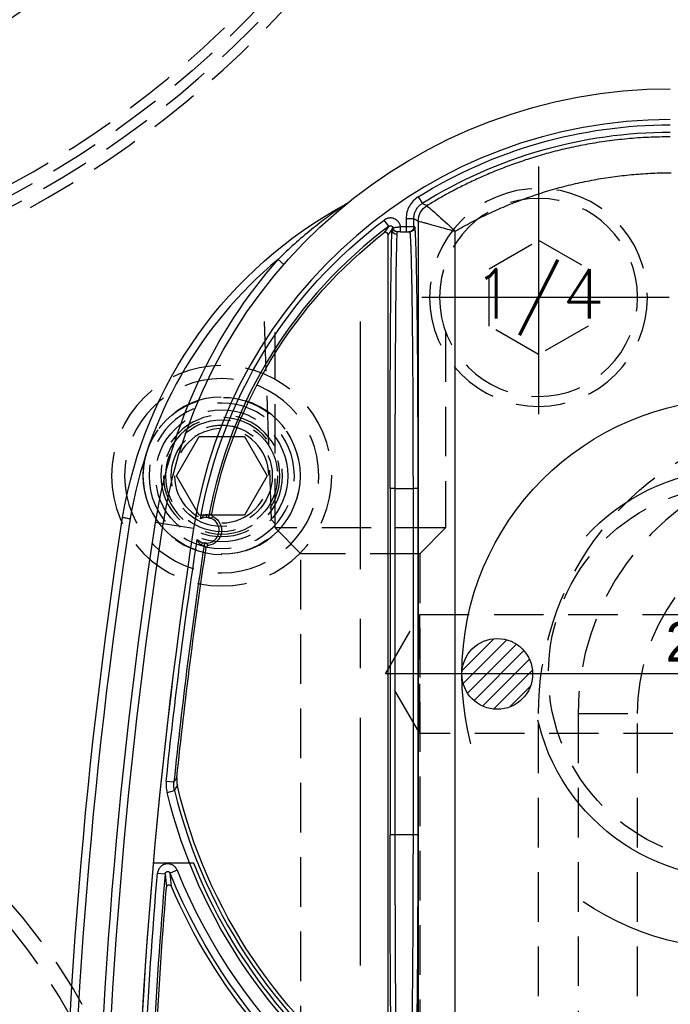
# Model space of a CAD drawing. Extents: x 2651 to 7771, y -1163 to 1075.
# Tile 361 of 490: x 5229 to 5262, y 303 to 353. Entities that reach past the tile are written whole.
import ezdxf
from ezdxf.enums import TextEntityAlignment as Align

# ---------------------------------------------------------------- set-up
doc = ezdxf.new("R2010")
doc.units = 0
doc.header["$LTSCALE"] = 10
for name, pattern in [('CENTER', [2, 1.25, -0.25, 0.25, -0.25]), ('CNSCEN', [17, 15, -1, 0, -1]), ('CNSHID', [4, 3, -1]), ('HIDDEN', [0.375, 0.25, -0.125])]:
    doc.linetypes.add(name, pattern=pattern)
doc.layers.get('0').update_dxf_attribs({"linetype": 'CONTINUOUS'})
doc.layers.get('Defpoints').update_dxf_attribs({"linetype": 'CONTINUOUS'})
for name, color, linetype in [('1', 7, 'CONTINUOUS'), ('15', 7, 'CONTINUOUS'), ('9', 3, 'CONTINUOUS'), ('96', 7, 'CONTINUOUS'), ('97', 7, 'CONTINUOUS'), ('CEN', 1, 'CENTER'), ('COOL', 150, 'HIDDEN'), ('DIM', 3, 'CONTINUOUS'), ('HIDDEN', 6, 'HIDDEN'), ('TEXT', 4, 'CONTINUOUS'), ('WL1-HL', 4, 'CNSHID'), ('WOR1-CL', 1, 'CNSCEN'), ('WOR1-DL', 7, 'CONTINUOUS')]:
    doc.layers.add(name, color=color, linetype=linetype)
doc.styles.add('china', font='txt')
doc.styles.get("Standard").update_dxf_attribs({"font": 'romans.shx'})
doc.dimstyles.new('MM& INCH5', dxfattribs={"dimtxt": 5, "dimasz": 2.5, "dimexe": 1, "dimexo": 0.5, "dimtad": 0, "dimrnd": 1.38778e-17, "dimzin": 9, "dimdsep": 46, "dimtxsty": 'Standard', "dimblk": 'CLOSED', "dimcen": 0, "dimclrd": 3, "dimclre": 3, "dimclrt": 3, "dimazin": 2, "dimtfac": 0.75, "dimtofl": 0, "dimtmove": 0, "dimatfit": 3, "dimfxl": 0, "dimtolj": 1, "dimarcsym": 0})

# ---------------------------------------------------------------- blocks, each defined once
blk = doc.blocks.new('DFSF')
at = {"layer": '1', "color": 252, "linetype": 'Continuous'}
for p, q in [((1248.699, 575.071), (1248.905, 574.741)), ((1248.088, 573.971), (1248.088, 573.563)), ((1248.088, 573.971), (1248.477, 573.971)), ((1248.477, 573.563), (1248.477, 573.971)), ((1247.215, 573.589), (1246.982, 573.9)), ((1248.088, 573.563), (1247.805, 573.563)), ((1247.805, 573.304), (1247.805, 573.563)), ((1248.477, 573.563), (1248.088, 573.563)), ((1248.088, 573.563), (1248.088, 573.304)), ((1248.52, 573.563), (1248.477, 573.563)), ((1248.7, 573.847), (1248.7, 529.453)), ((1250.561, 529.98), (1250.561, 573.333)), ((1241.62, 571.916), (1241.913, 571.66)), ((1247.278, 560.35), (1247.278, 542.875)), ((1247.537, 560.35), (1247.278, 560.35)), ((1247.537, 560.35), (1248.434, 560.35)), ((1247.537, 542.875), (1247.537, 560.35)), ((1248.434, 560.35), (1248.434, 542.875)), ((1248.693, 560.35), (1248.434, 560.35)), ((1248.693, 542.875), (1248.693, 560.35)), ((1235.822, 558.576), (1235.438, 558.635)), ((1237.358, 558.338), (1235.822, 558.576)), ((1235.974, 545.584), (1236.36, 545.544)), ((1236.013, 545.01), (1236.39, 545.103)), ((1247.537, 542.875), (1247.278, 542.875)), ((1248.434, 542.875), (1247.537, 542.875)), ((1248.693, 542.875), (1248.434, 542.875)), ((1235.533, 540.936), (1235.921, 540.903)), ((1236.531, 541.085), (1236.17, 540.94))]:
    blk.add_line(p, q, dxfattribs=at)
at = {"layer": '1', "color": 7, "linetype": 'Continuous'}
for p, q in [((1247.177, 529.912), (1247.177, 573.144)), ((1247.805, 573.304), (1248.088, 573.304)), ((1248.088, 573.304), (1248.218, 573.304)), ((1248.218, 573.304), (1248.261, 573.304))]:
    blk.add_line(p, q, dxfattribs=at)
at = {"layer": '1', "color": 110, "linetype": 'Continuous'}
blk.add_line((1237.365, 541.434), (1235.315, 541.434), dxfattribs=at)
at = {"layer": '1', "color": 7, "linetype": 'Continuous', "extrusion": (0, 0, -1)}
for centre, radius, start, end in [((-1261.426, 554.617), 25.908, 8.7879, 90), ((-1255.505, 555.327), 22.022, 9.3177, 61.7211), ((-1244.888, 575.062), 0.389, 231.0303, 241.7211), ((-1261.426, 554.617), 23.581, 10.8903, 52.1843), ((-1491.861, 518.994), 261.153, 351.21206, 8.78794), ((-1491.861, 518.994), 259.08, 351.21206, 8.78794), ((-1237.998, 558.239), 0.772, 116.1921, 262.3356), ((-1491.861, 518.994), 256.753, 5.9868, 8.59488), ((-1262.44, 551.472), 26.62, 305.5251, 346.6816), ((-1491.861, 518.994), 256.753, 0.8504, 4.74422), ((-1262.44, 551.472), 28.499, 303.3599, 336.8536)]:
    blk.add_arc(centre, radius, start, end, dxfattribs=at)
at = {"layer": '1', "color": 110, "linetype": 'Continuous'}
for centre, radius, start, end in [((1261.426, 554.617), 24.354, 90, 171.2121), ((1491.861, 518.994), 257.526, 171.21206, 180)]:
    blk.add_arc(centre, radius, start, end, dxfattribs=at)
at = {"layer": '1', "color": 252, "linetype": 'Continuous'}
for centre, radius, start, end in [((1261.426, 554.617), 24.354, 90, 171.2121), ((1261.426, 554.617), 23.701, 90, 121.8911), ((1261.426, 554.617), 23.704, 126.836, 169.3511), ((1255.505, 555.327), 21.633, 129.929, 170.6776), ((1491.861, 518.994), 260.764, 171.21246, 188.78794), ((1491.861, 518.994), 257.526, 171.21206, 188.78794), ((1491.861, 518.994), 256.876, 171.38336, 174.06739), ((1262.44, 551.472), 26.817, 193.7396, 235.4175), ((1491.861, 518.994), 256.876, 175.1073, 179.15617), ((1262.44, 551.472), 27.914, 201.8464, 253.2169)]:
    blk.add_arc(centre, radius, start, end, dxfattribs=at)
at = {"layer": '1', "color": 252, "linetype": 'Continuous', "extrusion": (0, 0, -1)}
for centre, radius, start, end in [((-1261.426, 554.617), 24.089, 58.1089, 90), ((-1261.426, 554.617), 24.093, 10.0333, 53.164), ((-1261.426, 554.617), 26.297, 8.7879, 41.134), ((-1491.861, 518.994), 259.469, 351.21206, 8.78794), ((-1491.861, 518.994), 257.265, 5.93261, 8.67217), ((-1262.44, 551.472), 27.205, 304.5825, 346.2604), ((-1491.861, 518.994), 257.265, 0.84383, 4.8927), ((-1262.44, 551.472), 28.303, 286.7831, 338.1536)]:
    blk.add_arc(centre, radius, start, end, dxfattribs=at)
at = {"layer": '1', "color": 7, "linetype": 'Continuous'}
for start, end in [(83.582, 117.2699), (257.9913, 83.582), (224.5869, 257.9913)]:
    blk.add_arc((1237.998, 558.239), 0.648, start, end, dxfattribs=at)
at = {"layer": '1', "color": 110, "linetype": 'Continuous', "extrusion": (0, 0, -1)}
blk.add_arc((-1262.44, 551.472), 27.009, 305.5251, 338.1823, dxfattribs=at)
at = {"layer": '1', "color": 252, "linetype": 'Continuous', "extrusion": (0, 0, -1)}
for centre, major_axis, ratio, start_param, end_param in [((1249.607, 573.847), (-0.443, -0.791), 0.999888, 1.06101, 2.080582), ((1249.607, 573.847), (0.012, -0.907), 0.999673, 1.584377, 2.603914), ((1247.634, 573.563), (0, -0.259), 0.999922, 0, 1.265101), ((1247.673, 573.563), (0, 0.259), 0.999938, 3.141593, 4.512593), ((1248.218, 573.563), (0, 0.259), 0.999914, 1.570796, 3.141593), ((1248.261, 573.563), (0, 0.259), 0.999914, 1.570796, 3.141593), ((1281.983, 554.617), (40.855, 0), 0.86603, 3.692689, 3.701952), ((1247.393, 560.35), (0, 13.213), 0.008727, 4.712389, 6.137451), ((1247.635, 573.423), (0.259, -0.015), 0.989363, 1.512039, 3.081568), ((1238.257, 558.974), (0.065, -0.112), 0.999983, 0.861915, 2.279678), ((1238.012, 557.46), (-0.0975, -0.0853), 0.999984, 0.869298, 2.272295), ((1247.393, 542.875), (0, 13.213), 0.008727, 3.141593, 4.712389)]:
    blk.add_ellipse(centre, major_axis=major_axis, ratio=ratio, start_param=start_param, end_param=end_param, dxfattribs=at)
at = {"layer": '1', "color": 7, "linetype": 'Continuous', "extrusion": (0, 0, -1)}
for centre, major_axis, ratio, start_param, end_param in [((1247.652, 560.35), (0, 12.954), 0.008901, 4.712389, 6.137451), ((1238.085, 559.012), (0.014, 0.129), 0.659067, 3.147394, 4.763783), ((1237.837, 557.479), (0.027, 0.127), 0.659458, 4.670772, 6.277381), ((1247.652, 542.875), (0, 12.954), 0.008901, 3.141593, 4.712389)]:
    blk.add_ellipse(centre, major_axis=major_axis, ratio=ratio, start_param=start_param, end_param=end_param, dxfattribs=at)
at = {"layer": '1', "color": 252, "linetype": 'Continuous'}
for points, knots in [([(1261.426, 578.099), (1261.058, 578.094), (1260.334, 578.084), (1259.267, 578.006), (1258.239, 577.888), (1257.251, 577.731), (1256.304, 577.539), (1255.399, 577.317), (1254.537, 577.069), (1253.717, 576.8), (1252.94, 576.514), (1252.205, 576.214), (1251.511, 575.904), (1250.859, 575.587), (1250.247, 575.267), (1249.674, 574.947), (1249.309, 574.726), (1249.132, 574.619)], [0, 0, 0, 0, 0.085281, 0.167903, 0.247865, 0.325168, 0.399812, 0.471796, 0.541121, 0.607787, 0.671794, 0.733143, 0.791832, 0.847862, 0.901233, 0.951946, 1, 1, 1, 1]), ([(1248.699, 575.071), (1248.606, 575.012), (1248.521, 574.943), (1248.37, 574.785), (1248.304, 574.695), (1248.199, 574.505), (1248.157, 574.401), (1248.102, 574.189), (1248.088, 574.081), (1248.088, 573.971)], [0, 0, 0, 0, 0.25, 0.25, 0.5, 0.5, 0.75, 0.75, 1, 1, 1, 1]), ([(1248.477, 573.971), (1248.48, 574.031), (1248.488, 574.153), (1248.545, 574.33), (1248.635, 574.494), (1248.756, 574.636), (1248.856, 574.706), (1248.905, 574.741)], [0, 0, 0, 0, 0.195855, 0.397901, 0.602099, 0.804145, 1, 1, 1, 1]), ([(1249.132, 574.619), (1249.1, 574.636), (1249.067, 574.654), (1248.992, 574.694), (1248.948, 574.717), (1248.905, 574.741)], [0, 0, 0, 0, 0.42525, 0.42525, 1, 1, 1, 1]), ([(1249.132, 574.619), (1249.145, 574.619), (1249.337, 574.458), (1249.883, 573.97), (1250.227, 573.652), (1250.561, 573.333)], [0, 0, 0, 0, 0.5, 0.5, 1, 1, 1, 1]), ([(1247.805, 573.563), (1247.803, 573.574), (1247.8, 573.59), (1247.796, 573.607), (1247.793, 573.618), (1247.792, 573.623), (1247.784, 573.65), (1247.769, 573.692), (1247.749, 573.731), (1247.732, 573.76), (1247.726, 573.769), (1247.716, 573.783), (1247.713, 573.788), (1247.707, 573.797), (1247.69, 573.819), (1247.656, 573.856), (1247.623, 573.885), (1247.6, 573.902), (1247.596, 573.905), (1247.587, 573.912), (1247.573, 573.921), (1247.559, 573.93), (1247.53, 573.947), (1247.51, 573.956), (1247.479, 573.969), (1247.463, 573.975), (1247.447, 573.98), (1247.437, 573.983), (1247.431, 573.985), (1247.404, 573.992), (1247.361, 574.001), (1247.316, 574.004), (1247.289, 574.004), (1247.283, 574.004), (1247.272, 574.003), (1247.266, 574.003), (1247.249, 574.002), (1247.238, 574.001), (1247.205, 573.997), (1247.162, 573.988), (1247.119, 573.974), (1247.088, 573.962), (1247.078, 573.957), (1247.058, 573.948), (1247.038, 573.937), (1247.019, 573.926), (1247, 573.913), (1246.991, 573.907), (1246.982, 573.9)], [0, 0, 0, 0, 0.03125, 0.046875, 0.046875, 0.0625, 0.0625, 0.125, 0.1875, 0.1875, 0.21875, 0.21875, 0.234375, 0.234375, 0.25, 0.3125, 0.375, 0.375, 0.390625, 0.390625, 0.40625, 0.4375, 0.4375, 0.5, 0.5, 0.53125, 0.546875, 0.546875, 0.5625, 0.5625, 0.625, 0.6875, 0.6875, 0.703125, 0.703125, 0.71875, 0.71875, 0.75, 0.75, 0.8125, 0.875, 0.875, 0.90625, 0.90625, 0.9375, 0.96875, 0.96875, 1, 1, 1, 1]), ([(1248.7, 573.847), (1248.707, 573.845), (1248.72, 573.842), (1248.797, 573.822), (1248.914, 573.792), (1249.074, 573.749), (1249.341, 573.677), (1249.821, 573.54), (1250.29, 573.409), (1250.561, 573.333)], [0, 0, 0, 0, 0.09757, 0.196327, 0.296428, 0.398023, 0.501256, 0.711311, 1, 1, 1, 1]), ([(1248.261, 573.304), (1248.265, 573.298), (1248.272, 573.288), (1248.283, 573.21), (1248.293, 573.09), (1248.303, 572.929), (1248.312, 572.734), (1248.321, 572.51), (1248.329, 572.26), (1248.337, 571.989), (1248.344, 571.701), (1248.351, 571.4), (1248.358, 571.09), (1248.364, 570.775), (1248.369, 570.457), (1248.375, 570.14), (1248.379, 569.826), (1248.387, 569.269), (1248.397, 568.418), (1248.408, 567.206), (1248.418, 565.917), (1248.425, 564.569), (1248.43, 563.18), (1248.433, 561.769), (1248.434, 560.821), (1248.434, 560.35)], [0, 0, 0, 0, 0.0407, 0.080141, 0.118322, 0.155244, 0.190907, 0.225311, 0.258455, 0.29034, 0.320965, 0.350331, 0.378438, 0.405284, 0.430872, 0.4552, 0.478268, 0.500077, 0.57338, 0.646055, 0.718101, 0.789518, 0.860307, 0.930468, 1, 1, 1, 1]), ([(1248.434, 542.875), (1248.434, 542.603), (1248.434, 542.057), (1248.433, 541.238), (1248.431, 540.421), (1248.429, 539.608), (1248.425, 538.802), (1248.422, 538.009), (1248.417, 537.231), (1248.412, 536.472), (1248.406, 535.736), (1248.399, 535.028), (1248.392, 534.35), (1248.384, 533.701), (1248.374, 533.065), (1248.364, 532.431), (1248.351, 531.806), (1248.337, 531.216), (1248.32, 530.692), (1248.302, 530.273), (1248.283, 529.979), (1248.269, 529.941), (1248.261, 529.921)], [0, 0, 0, 0, 0.040106, 0.080497, 0.121172, 0.162132, 0.203376, 0.244905, 0.286718, 0.328816, 0.371198, 0.413866, 0.456817, 0.500054, 0.544668, 0.594393, 0.649226, 0.709168, 0.774218, 0.844374, 0.919635, 1, 1, 1, 1]), ([(1236.531, 541.085), (1236.52, 541.112), (1236.507, 541.138), (1236.484, 541.174), (1236.472, 541.192), (1236.459, 541.21), (1236.45, 541.221), (1236.445, 541.227), (1236.421, 541.254), (1236.401, 541.274), (1236.367, 541.301), (1236.35, 541.314), (1236.332, 541.326), (1236.32, 541.334), (1236.314, 541.338), (1236.282, 541.356), (1236.256, 541.368), (1236.215, 541.383), (1236.195, 541.39), (1236.174, 541.395), (1236.16, 541.398), (1236.153, 541.4), (1236.117, 541.407), (1236.088, 541.409), (1236.045, 541.41), (1236.024, 541.41), (1236.002, 541.408), (1235.987, 541.406), (1235.98, 541.405), (1235.944, 541.4), (1235.916, 541.393), (1235.875, 541.38), (1235.855, 541.373), (1235.835, 541.364), (1235.822, 541.358), (1235.816, 541.354), (1235.783, 541.337), (1235.759, 541.322), (1235.725, 541.296), (1235.708, 541.282), (1235.692, 541.267), (1235.682, 541.257), (1235.677, 541.252), (1235.652, 541.225), (1235.634, 541.203), (1235.61, 541.167), (1235.599, 541.148), (1235.589, 541.129), (1235.583, 541.116), (1235.579, 541.11), (1235.565, 541.076), (1235.546, 541.022), (1235.536, 540.965), (1235.533, 540.936)], [0, 0, 0, 0, 0.0625, 0.0625, 0.09375, 0.109375, 0.109375, 0.125, 0.125, 0.1875, 0.1875, 0.21875, 0.234375, 0.234375, 0.25, 0.25, 0.3125, 0.3125, 0.34375, 0.359375, 0.359375, 0.375, 0.375, 0.4375, 0.4375, 0.46875, 0.484375, 0.484375, 0.5, 0.5, 0.5625, 0.5625, 0.59375, 0.609375, 0.609375, 0.625, 0.625, 0.6875, 0.6875, 0.71875, 0.734375, 0.734375, 0.75, 0.75, 0.8125, 0.8125, 0.84375, 0.859375, 0.859375, 0.875, 0.875, 0.9375, 1, 1, 1, 1])]:
    blk.add_open_spline(points, degree=3, knots=knots, dxfattribs=at)
at = {"layer": '1', "color": 7, "linetype": 'Continuous'}
blk.add_rational_spline([(1250.561, 573.333), (1253.893, 575.277), (1257.616, 576.284), (1261.473, 576.286)], [1, 0.976916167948, 0.976916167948, 1], degree=3, dxfattribs=at)
for points, knots in [([(1245.072, 574.72), (1245.067, 574.717), (1245.055, 574.709), (1245.007, 574.678), (1244.942, 574.634), (1244.852, 574.573), (1244.739, 574.495), (1244.602, 574.399), (1244.443, 574.286), (1244.261, 574.154), (1244.013, 573.971), (1243.69, 573.726), (1243.144, 573.292), (1242.436, 572.695), (1241.892, 572.176), (1241.62, 571.916)], [0, 0, 0, 0, 0.008727, 0.02198, 0.040923, 0.065933, 0.097159, 0.134672, 0.178503, 0.228665, 0.285158, 0.384084, 0.499623, 0.749811, 1, 1, 1, 1]), ([(1247.215, 573.589), (1247.219, 573.592), (1247.224, 573.595), (1247.233, 573.601), (1247.238, 573.603), (1247.253, 573.609), (1247.264, 573.612), (1247.276, 573.614), (1247.281, 573.615), (1247.285, 573.615), (1247.29, 573.615), (1247.296, 573.615), (1247.307, 573.615), (1247.318, 573.613), (1247.324, 573.611), (1247.329, 573.61), (1247.333, 573.608), (1247.338, 573.607), (1247.349, 573.603), (1247.358, 573.598), (1247.368, 573.59), (1247.372, 573.588), (1247.376, 573.585), (1247.382, 573.579), (1247.39, 573.572), (1247.395, 573.565), (1247.397, 573.561), (1247.4, 573.558), (1247.404, 573.552), (1247.409, 573.542), (1247.413, 573.532), (1247.417, 573.522), (1247.418, 573.517), (1247.419, 573.511)], [0, 0, 0, 0, 0.0625, 0.0625, 0.125, 0.125, 0.25, 0.25, 0.28125, 0.28125, 0.3125, 0.3125, 0.375, 0.4375, 0.4375, 0.46875, 0.46875, 0.5, 0.5, 0.625, 0.625, 0.65625, 0.65625, 0.6875, 0.75, 0.78125, 0.78125, 0.8125, 0.8125, 0.875, 0.9375, 0.9375, 1, 1, 1, 1]), ([(1247.387, 573.485), (1247.38, 573.46), (1247.38, 573.454), (1247.378, 573.44), (1247.378, 573.432), (1247.376, 573.423)], [0, 0, 0, 0, 0.75, 0.75, 1, 1, 1, 1]), ([(1247.419, 573.511), (1247.46, 573.518), (1247.468, 573.52), (1247.473, 573.52), (1247.478, 573.521), (1247.483, 573.522), (1247.5, 573.525), (1247.516, 573.527), (1247.542, 573.531), (1247.552, 573.532), (1247.566, 573.534), (1247.571, 573.535), (1247.581, 573.537), (1247.586, 573.537), (1247.613, 573.541), (1247.635, 573.544), (1247.664, 573.547), (1247.669, 573.548), (1247.681, 573.549), (1247.687, 573.55), (1247.705, 573.552), (1247.718, 573.553), (1247.754, 573.557), (1247.779, 573.56), (1247.805, 573.563)], [0, 0, 0, 0, 0.3125, 0.34375, 0.34375, 0.375, 0.375, 0.5, 0.5, 0.5625, 0.5625, 0.59375, 0.59375, 0.625, 0.625, 0.75, 0.75, 0.78125, 0.78125, 0.8125, 0.8125, 0.875, 0.875, 1, 1, 1, 1]), ([(1247.177, 573.144), (1247.177, 573.15), (1247.176, 573.162), (1247.173, 573.174), (1247.171, 573.182), (1247.17, 573.186), (1247.168, 573.191), (1247.164, 573.2), (1247.16, 573.208), (1247.156, 573.214), (1247.153, 573.218), (1247.15, 573.222), (1247.148, 573.226), (1247.143, 573.232), (1247.134, 573.241), (1247.125, 573.248), (1247.118, 573.253), (1247.114, 573.255), (1247.109, 573.258), (1247.101, 573.262), (1247.093, 573.265), (1247.085, 573.268), (1247.081, 573.269), (1247.076, 573.27), (1247.072, 573.271), (1247.064, 573.273), (1247.052, 573.274), (1247.04, 573.274), (1247.032, 573.273), (1247.027, 573.272), (1247.022, 573.271), (1247.013, 573.269), (1247.005, 573.267), (1246.993, 573.262), (1246.988, 573.26), (1246.977, 573.254), (1246.972, 573.25), (1246.968, 573.246)], [0, 0, 0, 0, 0.0625, 0.125, 0.125, 0.15625, 0.15625, 0.1875, 0.25, 0.25, 0.28125, 0.28125, 0.3125, 0.3125, 0.375, 0.4375, 0.4375, 0.46875, 0.46875, 0.5, 0.5625, 0.5625, 0.59375, 0.59375, 0.625, 0.625, 0.6875, 0.75, 0.75, 0.78125, 0.78125, 0.8125, 0.875, 0.875, 0.9375, 0.9375, 1, 1, 1, 1]), ([(1247.635, 573.166), (1247.636, 573.178), (1247.637, 573.199), (1247.636, 573.227), (1247.635, 573.243), (1247.633, 573.257), (1247.633, 573.263), (1247.632, 573.275), (1247.631, 573.285), (1247.631, 573.296), (1247.629, 573.302), (1247.634, 573.304)], [0, 0, 0, 0, 0.125, 0.25, 0.375, 0.375, 0.5, 0.5, 0.625, 0.75, 1, 1, 1, 1]), ([(1247.805, 573.304), (1247.796, 573.304), (1247.788, 573.304), (1247.774, 573.304), (1247.769, 573.304), (1247.764, 573.304), (1247.76, 573.304), (1247.743, 573.304), (1247.75, 573.304), (1247.725, 573.304), (1247.741, 573.304), (1247.715, 573.304), (1247.732, 573.304), (1247.702, 573.304), (1247.722, 573.304), (1247.689, 573.304), (1247.713, 573.304), (1247.683, 573.304), (1247.703, 573.304), (1247.676, 573.304), (1247.694, 573.304), (1247.672, 573.304), (1247.685, 573.304), (1247.669, 573.304), (1247.675, 573.304)], [0, 0, 0, 0, 0.125, 0.125, 0.1875, 0.1875, 0.25, 0.25, 0.375, 0.375, 0.4375, 0.4375, 0.5, 0.5, 0.625, 0.625, 0.6875, 0.6875, 0.75, 0.8125, 0.8125, 0.875, 0.875, 1, 1, 1, 1]), ([(1238.269, 559.073), (1238.268, 559.066), (1238.266, 559.052), (1238.267, 559.038), (1238.268, 559.028), (1238.269, 559.023), (1238.271, 559.017), (1238.273, 559.007), (1238.277, 558.997), (1238.282, 558.988), (1238.284, 558.984), (1238.287, 558.978), (1238.293, 558.969), (1238.3, 558.961), (1238.307, 558.954), (1238.311, 558.951), (1238.315, 558.947), (1238.324, 558.94), (1238.333, 558.935), (1238.339, 558.932)], [0, 0, 0, 0, 0.125, 0.25, 0.25, 0.3125, 0.3125, 0.375, 0.5, 0.5, 0.5625, 0.5625, 0.625, 0.75, 0.75, 0.8125, 0.8125, 0.875, 1, 1, 1, 1]), ([(1233.773, 558.892), (1233.778, 558.892), (1233.782, 558.891), (1233.795, 558.889), (1233.81, 558.887), (1233.831, 558.883), (1233.858, 558.879), (1233.885, 558.875), (1233.918, 558.869), (1233.954, 558.864), (1233.991, 558.858), (1234.031, 558.851), (1234.073, 558.845), (1234.088, 558.842), (1234.102, 558.84), (1234.117, 558.838), (1234.13, 558.835), (1234.144, 558.833), (1234.158, 558.831)], [0, 0, 0, 0, 0.214843, 0.214843, 0.214843, 0.429686, 0.429686, 0.429686, 0.64453, 0.64453, 0.64453, 0.859376, 0.859376, 0.859376, 0.93205, 0.93205, 0.93205, 1, 1, 1, 1]), ([(1238.003, 559.027), (1237.998, 559.028), (1237.993, 559.028), (1237.988, 559.027), (1237.984, 559.027), (1237.975, 559.026), (1237.968, 559.025), (1237.955, 559.021), (1237.948, 559.018), (1237.938, 559.015), (1237.933, 559.013), (1237.927, 559.01), (1237.923, 559.008), (1237.906, 559), (1237.893, 558.992), (1237.873, 558.979), (1237.863, 558.972), (1237.853, 558.965), (1237.847, 558.96), (1237.843, 558.957), (1237.827, 558.945), (1237.815, 558.934), (1237.791, 558.913), (1237.779, 558.901), (1237.756, 558.878), (1237.745, 558.866), (1237.728, 558.847), (1237.723, 558.841), (1237.716, 558.832), (1237.713, 558.828), (1237.71, 558.825), (1237.707, 558.821), (1237.704, 558.818), (1237.701, 558.814)], [0, 0, 0, 0, 0.03125, 0.03125, 0.0625, 0.0625, 0.125, 0.125, 0.1875, 0.1875, 0.21875, 0.21875, 0.25, 0.25, 0.375, 0.375, 0.4375, 0.46875, 0.46875, 0.5, 0.5, 0.625, 0.625, 0.75, 0.75, 0.875, 0.875, 0.9375, 0.9375, 0.96875, 0.984375, 0.984375, 1, 1, 1, 1]), ([(1238.13, 558.997), (1238.125, 558.998), (1238.121, 559.001), (1238.117, 559.002), (1238.112, 559.004), (1238.108, 559.005), (1238.104, 559.007), (1238.099, 559.008), (1238.095, 559.01), (1238.079, 559.014), (1238.064, 559.018), (1238.058, 559.019), (1238.053, 559.02), (1238.049, 559.021), (1238.044, 559.022), (1238.039, 559.023), (1238.026, 559.025), (1238.012, 559.026), (1238.001, 559.027)], [0, 0, 0, 0, 0.125, 0.25, 0.375, 0.375, 0.4375, 0.4375, 0.5, 0.625, 0.75, 0.75, 0.78125, 0.78125, 0.8125, 0.8125, 0.875, 1, 1, 1, 1]), ([(1238.071, 558.883), (1238.083, 558.881), (1238.094, 558.88), (1238.11, 558.877), (1238.115, 558.876), (1238.125, 558.875), (1238.13, 558.874), (1238.143, 558.871), (1238.16, 558.867), (1238.173, 558.864), (1238.178, 558.86), (1238.184, 558.863), (1238.187, 558.858), (1238.193, 558.86), (1238.196, 558.856), (1238.209, 558.858), (1238.205, 558.851), (1238.219, 558.853), (1238.214, 558.851)], [0, 0, 0, 0, 0.125, 0.125, 0.1875, 0.1875, 0.25, 0.25, 0.375, 0.5, 0.5, 0.5625, 0.5625, 0.625, 0.625, 0.75, 0.875, 1, 1, 1, 1]), ([(1237.537, 557.784), (1237.547, 557.757), (1237.552, 557.746), (1237.558, 557.731), (1237.562, 557.723), (1237.569, 557.708), (1237.572, 557.701), (1237.583, 557.679), (1237.59, 557.665), (1237.606, 557.636), (1237.615, 557.623), (1237.628, 557.603), (1237.633, 557.596), (1237.639, 557.587), (1237.642, 557.583), (1237.647, 557.577), (1237.649, 557.573), (1237.662, 557.558), (1237.672, 557.547), (1237.688, 557.531), (1237.693, 557.526), (1237.702, 557.519), (1237.705, 557.516), (1237.71, 557.513), (1237.714, 557.51), (1237.722, 557.504), (1237.731, 557.499), (1237.739, 557.496), (1237.744, 557.494), (1237.748, 557.493), (1237.753, 557.492)], [0, 0, 0, 0, 0.125, 0.125, 0.1875, 0.1875, 0.25, 0.25, 0.375, 0.375, 0.5, 0.5, 0.5625, 0.5625, 0.59375, 0.59375, 0.625, 0.625, 0.75, 0.75, 0.8125, 0.8125, 0.84375, 0.84375, 0.875, 0.875, 0.9375, 0.96875, 0.96875, 1, 1, 1, 1]), ([(1238.009, 557.591), (1238.004, 557.591), (1237.999, 557.59), (1237.995, 557.59), (1237.99, 557.59), (1237.985, 557.591), (1237.981, 557.591), (1237.976, 557.591), (1237.971, 557.591), (1237.953, 557.592), (1237.936, 557.594), (1237.923, 557.596), (1237.918, 557.596), (1237.908, 557.598), (1237.893, 557.6), (1237.876, 557.603), (1237.864, 557.606)], [0, 0, 0, 0, 0.125, 0.25, 0.375, 0.375, 0.4375, 0.4375, 0.5, 0.625, 0.75, 0.75, 0.8125, 0.8125, 0.875, 1, 1, 1, 1]), ([(1237.752, 557.492), (1237.762, 557.489), (1237.772, 557.487), (1237.785, 557.485), (1237.79, 557.484), (1237.795, 557.484), (1237.8, 557.483), (1237.804, 557.483), (1237.813, 557.481), (1237.83, 557.48), (1237.842, 557.48), (1237.847, 557.48), (1237.852, 557.479), (1237.856, 557.479), (1237.861, 557.479), (1237.866, 557.479), (1237.871, 557.48), (1237.875, 557.48), (1237.88, 557.482), (1237.884, 557.48)], [0, 0, 0, 0, 0.125, 0.125, 0.1875, 0.1875, 0.21875, 0.21875, 0.25, 0.375, 0.5, 0.5, 0.5625, 0.5625, 0.625, 0.625, 0.75, 0.875, 1, 1, 1, 1]), ([(1238.101, 557.474), (1238.094, 557.473), (1238.081, 557.47), (1238.068, 557.465), (1238.059, 557.461), (1238.055, 557.458), (1238.05, 557.455), (1238.041, 557.45), (1238.033, 557.443), (1238.026, 557.436), (1238.023, 557.433), (1238.018, 557.428), (1238.012, 557.42), (1238.007, 557.411), (1238.002, 557.402), (1238, 557.398), (1237.998, 557.392), (1237.994, 557.382), (1237.992, 557.372), (1237.991, 557.365)], [0, 0, 0, 0, 0.125, 0.25, 0.25, 0.3125, 0.3125, 0.375, 0.5, 0.5, 0.5625, 0.5625, 0.625, 0.75, 0.75, 0.8125, 0.8125, 0.875, 1, 1, 1, 1]), ([(1236.39, 545.103), (1236.382, 545.139), (1236.367, 545.212), (1236.355, 545.322), (1236.353, 545.396), (1236.354, 545.451), (1236.355, 545.47), (1236.357, 545.507), (1236.358, 545.526), (1236.36, 545.544)], [0, 0, 0, 0, 0.25, 0.5, 0.75, 0.75, 0.875, 0.875, 1, 1, 1, 1]), ([(1235.921, 540.903), (1235.921, 540.91), (1235.924, 540.924), (1235.928, 540.938), (1235.934, 540.951), (1235.938, 540.958), (1235.946, 540.97), (1235.95, 540.975), (1235.957, 540.983), (1235.961, 540.986), (1235.966, 540.991), (1235.974, 540.997), (1235.983, 541.003), (1235.992, 541.008), (1235.996, 541.01), (1236.003, 541.013), (1236.013, 541.017), (1236.023, 541.019), (1236.034, 541.021), (1236.038, 541.021), (1236.045, 541.022), (1236.056, 541.022), (1236.066, 541.021), (1236.077, 541.019), (1236.081, 541.018), (1236.088, 541.016), (1236.098, 541.013), (1236.108, 541.008), (1236.117, 541.003), (1236.121, 541), (1236.126, 540.996), (1236.135, 540.99), (1236.143, 540.982), (1236.149, 540.975), (1236.152, 540.971), (1236.156, 540.965), (1236.162, 540.956), (1236.167, 540.947), (1236.17, 540.94)], [0, 0, 0, 0, 0.0625, 0.125, 0.125, 0.1875, 0.1875, 0.25, 0.25, 0.28125, 0.28125, 0.3125, 0.375, 0.375, 0.40625, 0.40625, 0.4375, 0.5, 0.5, 0.53125, 0.53125, 0.5625, 0.625, 0.625, 0.65625, 0.65625, 0.6875, 0.75, 0.75, 0.78125, 0.78125, 0.8125, 0.875, 0.875, 0.90625, 0.90625, 0.9375, 1, 1, 1, 1]), ([(1235.987, 540.229), (1235.993, 540.252), (1236.003, 540.296), (1236.05, 540.334), (1236.103, 540.351), (1236.178, 540.346), (1236.214, 540.298), (1236.235, 540.27)], [0, 0, 0, 0, 0.205276, 0.387405, 0.502821, 0.700571, 1, 1, 1, 1])]:
    blk.add_open_spline(points, degree=3, knots=knots, dxfattribs=at)
for points in [[(1249.132, 574.619), (1249.132, 574.619), (1249.132, 574.619), (1249.132, 574.619)], [(1247.419, 573.511), (1247.409, 573.502), (1247.398, 573.494), (1247.387, 573.485)], [(1248.7, 573.847), (1248.7, 573.847), (1248.7, 573.847), (1248.7, 573.847)], [(1236.508, 545.773), (1236.504, 545.737), (1236.499, 545.664), (1236.502, 545.555), (1236.513, 545.447), (1236.527, 545.375), (1236.535, 545.34)]]:
    blk.add_open_spline(points, degree=3, dxfattribs=at)
at = {"layer": '1', "color": 252, "linetype": 'Continuous'}
for points in [[(1248.477, 573.971), (1248.551, 573.93), (1248.626, 573.888), (1248.7, 573.847)], [(1247.215, 573.589), (1247.132, 573.476), (1247.05, 573.362), (1246.968, 573.246)], [(1238.269, 559.073), (1238.246, 559.061), (1238.2, 559.037), (1238.153, 559.011), (1238.13, 558.998)], [(1238.214, 558.852), (1238.256, 558.88), (1238.297, 558.907), (1238.339, 558.932)], [(1238.101, 557.474), (1238.07, 557.511), (1238.039, 557.549), (1238.01, 557.59)], [(1237.884, 557.48), (1237.902, 557.46), (1237.937, 557.42), (1237.973, 557.383), (1237.991, 557.365)], [(1236.508, 545.773), (1236.458, 545.696), (1236.409, 545.62), (1236.36, 545.544)], [(1235.974, 545.584), (1235.969, 545.536), (1235.963, 545.44), (1235.967, 545.296), (1235.983, 545.153), (1236.001, 545.058), (1236.013, 545.01)], [(1236.39, 545.103), (1236.439, 545.181), (1236.487, 545.26), (1236.535, 545.34)], [(1235.921, 540.903), (1235.942, 540.674), (1235.964, 540.449), (1235.987, 540.229)], [(1236.235, 540.27), (1236.213, 540.488), (1236.191, 540.712), (1236.17, 540.94)]]:
    blk.add_open_spline(points, degree=3, dxfattribs=at)
for points, weights in [([(1248.693, 560.35), (1248.693, 568.09), (1248.622, 573.563), (1248.52, 573.563)], [1, 0.804737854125, 0.804737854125, 1]), ([(1248.52, 529.662), (1248.622, 529.662), (1248.693, 535.135), (1248.693, 542.875)], [1, 0.804737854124, 0.804737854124, 1])]:
    blk.add_rational_spline(points, weights, degree=3, dxfattribs=at)
blk = doc.blocks.new('*X8')
at = {"color": 0}
for p, q in [((745.423, 286.51), (747.026, 288.113)), ((745.479, 285.86), (747.676, 288.057)), ((745.698, 285.371), (748.165, 287.838)), ((769.614, 286.66), (771.046, 288.092)), ((769.624, 285.963), (771.743, 288.082)), ((769.819, 285.451), (772.255, 287.887)), ((746.025, 284.992), (748.544, 287.51)), ((770.129, 285.053), (772.653, 287.577)), ((746.455, 284.714), (748.822, 287.081)), ((770.539, 284.757), (772.949, 287.167)), ((747.01, 284.562), (748.974, 286.526)), ((771.067, 284.578), (773.128, 286.639)), ((771.802, 284.605), (773.101, 285.904)), ((747.817, 284.662), (748.874, 285.719))]:
    blk.add_line(p, q, dxfattribs=at)
blk = doc.blocks.new('117')
at = {"layer": 'WL1-HL'}
for centre, radius in [((254.95, 1693.104), 13.87), ((254.95, 1693.104), 10.3), ((242.865, 1693.104), 1.785), ((267.035, 1693.104), 1.785)]:
    blk.add_circle(centre, radius, dxfattribs=at)
at = {"layer": 'WOR1-CL'}
for p, q in [((254.95, 1707.474), (254.95, 1678.734)), ((269.32, 1693.104), (240.58, 1693.104))]:
    blk.add_line(p, q, dxfattribs=at)
at = {"layer": 'WL1-HL'}
blk.add_blockref('*X8', (-504.334, 1406.767), dxfattribs=at)
at = {"layer": '9', "style": 'china'}
blk.add_text('2-117', height=2, dxfattribs=at).set_placement((251.365, 1693.722))
at = {"layer": 'WOR1-DL', "style": 'china', "oblique": 20}
blk.add_text('ARRK', height=0.8, dxfattribs=at).set_placement((256.305, 1696.027))
blk = doc.blocks.new('*D65')
at = {"layer": 'Defpoints', "color": 0}
for p in [(5205.684, 387.642), (5480.685, 319.642), (5500.003, 319.642)]:
    blk.add_point(p, dxfattribs=at)
at = {"layer": 'DIM', "color": 3, "lineweight": -2}
blk.add_line((5481.185, 319.642), (5500.003, 319.642), dxfattribs=at)
at = {"layer": 'DIM', "color": 3, "insert": (5520.866, 319.642), "char_height": 5, "attachment_point": 5}
blk.add_mtext('\\A1;68 [2.677]', dxfattribs=at)
blk = doc.blocks.new('_Closed')
at = {"color": 0, "linetype": 'ByBlock', "lineweight": -2}
for p, q in [((-1, 0.167), (0, 0)), ((-1, 0.167), (-1, -0.167)), ((0, 0), (-1, -0.167)), ((0, 0), (-1, 0))]:
    blk.add_line(p, q, dxfattribs=at)
blk = doc.blocks.new('*D66')
at = {"layer": 'Defpoints', "color": 0}
for p in [(5205.684, 387.642), (5480.685, 255.642), (5500.003, 255.642)]:
    blk.add_point(p, dxfattribs=at)
at = {"layer": 'DIM', "color": 3, "lineweight": -2}
blk.add_line((5481.185, 255.642), (5500.003, 255.642), dxfattribs=at)
at = {"layer": 'DIM', "color": 3, "insert": (5523.009, 255.642), "char_height": 5, "attachment_point": 5}
blk.add_mtext('\\A1;132 [5.197]', dxfattribs=at)
blk = doc.blocks.new('*D67')
at = {"layer": 'Defpoints', "color": 0}
for p in [(5205.684, 387.642), (5480.684, 212.642), (5500.003, 212.642)]:
    blk.add_point(p, dxfattribs=at)
at = {"layer": 'DIM', "color": 3, "lineweight": -2}
blk.add_line((5481.184, 212.642), (5500.003, 212.642), dxfattribs=at)
at = {"layer": 'DIM', "color": 3, "insert": (5520.628, 212.642), "char_height": 5, "attachment_point": 5}
blk.add_mtext('\\A1;175 [6.89]', dxfattribs=at)
blk = doc.blocks.new('*D68')
at = {"layer": 'Defpoints', "color": 0}
for p in [(5205.684, 387.642), (5480.684, 182.642), (5500.003, 182.642)]:
    blk.add_point(p, dxfattribs=at)
at = {"layer": 'DIM', "color": 3, "lineweight": -2}
blk.add_line((5481.184, 182.642), (5500.003, 182.642), dxfattribs=at)
at = {"layer": 'DIM', "color": 3, "insert": (5523.366, 182.642), "char_height": 5, "attachment_point": 5}
blk.add_mtext('\\A1;205 [8.071]', dxfattribs=at)
blk = doc.blocks.new('*D69')
at = {"layer": 'Defpoints', "color": 0}
for p in [(5205.684, 387.642), (5480.684, 162.642), (5500.003, 162.642)]:
    blk.add_point(p, dxfattribs=at)
at = {"layer": 'DIM', "color": 3, "lineweight": -2}
blk.add_line((5481.184, 162.642), (5500.003, 162.642), dxfattribs=at)
at = {"layer": 'DIM', "color": 3, "insert": (5523.366, 162.642), "char_height": 5, "attachment_point": 5}
blk.add_mtext('\\A1;225 [8.858]', dxfattribs=at)
blk = doc.blocks.new('*D70')
at = {"layer": 'Defpoints', "color": 0}
for p in [(5205.684, 387.642), (5480.685, 119.642), (5500.003, 119.642)]:
    blk.add_point(p, dxfattribs=at)
at = {"layer": 'DIM', "color": 3, "lineweight": -2}
blk.add_line((5481.185, 119.642), (5500.003, 119.642), dxfattribs=at)
at = {"layer": 'DIM', "color": 3, "insert": (5525.747, 119.642), "char_height": 5, "attachment_point": 5}
blk.add_mtext('\\A1;268 [10.551]', dxfattribs=at)
blk = doc.blocks.new('*D71')
at = {"layer": 'Defpoints', "color": 0}
for p in [(5205.684, 387.642), (5480.685, 55.642), (5500.003, 55.642)]:
    blk.add_point(p, dxfattribs=at)
at = {"layer": 'DIM', "color": 3, "lineweight": -2}
blk.add_line((5481.185, 55.642), (5500.003, 55.642), dxfattribs=at)
at = {"layer": 'DIM', "color": 3, "insert": (5525.747, 55.642), "char_height": 5, "attachment_point": 5}
blk.add_mtext('\\A1;332 [13.071]', dxfattribs=at)
blk = doc.blocks.new('*D72')
at = {"layer": 'Defpoints', "color": 0}
for p in [(5205.684, 387.642), (5480.684, 12.642), (5500.003, 12.642)]:
    blk.add_point(p, dxfattribs=at)
at = {"layer": 'DIM', "color": 3, "lineweight": -2}
blk.add_line((5481.184, 12.642), (5500.003, 12.642), dxfattribs=at)
at = {"layer": 'DIM', "color": 3, "insert": (5525.747, 12.642), "char_height": 5, "attachment_point": 5}
blk.add_mtext('\\A1;375 [14.764]', dxfattribs=at)
blk = doc.blocks.new('*D73')
at = {"layer": 'Defpoints', "color": 0}
for p in [(5205.684, 387.642), (5415.212, -22.358), (5500.003, -22.358)]:
    blk.add_point(p, dxfattribs=at)
at = {"layer": 'DIM', "color": 3, "lineweight": -2}
blk.add_line((5415.712, -22.358), (5500.003, -22.358), dxfattribs=at)
at = {"layer": 'DIM', "color": 3, "insert": (5525.747, -22.358), "char_height": 5, "attachment_point": 5}
blk.add_mtext('\\A1;410 [16.142]', dxfattribs=at)
blk = doc.blocks.new('*D74')
at = {"layer": 'Defpoints', "color": 0}
for p in [(5205.684, 387.642), (5429.204, -84.358), (5500.003, -84.358)]:
    blk.add_point(p, dxfattribs=at)
at = {"layer": 'DIM', "color": 3, "lineweight": -2}
blk.add_line((5429.704, -84.358), (5500.003, -84.358), dxfattribs=at)
at = {"layer": 'DIM', "color": 3, "insert": (5525.747, -84.358), "char_height": 5, "attachment_point": 5}
blk.add_mtext('\\A1;472 [18.583]', dxfattribs=at)
blk = doc.blocks.new('*D75')
at = {"layer": 'Defpoints', "color": 0}
for p in [(5205.684, 387.642), (5478.684, -137.358), (5500.003, -137.358)]:
    blk.add_point(p, dxfattribs=at)
at = {"layer": 'DIM', "color": 3, "lineweight": -2}
blk.add_line((5479.184, -137.358), (5500.003, -137.358), dxfattribs=at)
at = {"layer": 'DIM', "color": 3, "insert": (5525.747, -137.358), "char_height": 5, "attachment_point": 5}
blk.add_mtext('\\A1;525 [20.669]', dxfattribs=at)
blk = doc.blocks.new('*D79')
at = {"layer": 'Defpoints', "color": 0}
for p in [(5205.684, 387.642), (5325.684, -12.358), (5500.003, -12.358)]:
    blk.add_point(p, dxfattribs=at)
at = {"layer": 'DIM', "color": 3, "lineweight": -2}
blk.add_line((5326.184, -12.358), (5500.003, -12.358), dxfattribs=at)
at = {"layer": 'DIM', "color": 3, "insert": (5525.747, -12.358), "char_height": 5, "attachment_point": 5}
blk.add_mtext('\\A1;400 [15.748]', dxfattribs=at)
blk = doc.blocks.new('*D80')
at = {"layer": 'Defpoints', "color": 0}
for p in [(5205.684, 387.642), (5402.684, -110.878), (5402.684, -149.784)]:
    blk.add_point(p, dxfattribs=at)
at = {"layer": 'DIM', "color": 3, "lineweight": -2}
blk.add_line((5402.684, -111.378), (5402.684, -149.784), dxfattribs=at)
at = {"layer": 'DIM', "color": 3, "insert": (5402.684, -172.79), "char_height": 5, "attachment_point": 5, "rotation": 90}
blk.add_mtext('\\A1;197 [7.756]', dxfattribs=at)
blk = doc.blocks.new('*D81')
at = {"layer": 'Defpoints', "color": 0}
for p in [(5205.684, 387.642), (5335.684, -75.038), (5335.684, -149.784)]:
    blk.add_point(p, dxfattribs=at)
at = {"layer": 'DIM', "color": 3, "lineweight": -2}
blk.add_line((5335.684, -75.538), (5335.684, -149.784), dxfattribs=at)
at = {"layer": 'DIM', "color": 3, "insert": (5335.684, -172.79), "char_height": 5, "attachment_point": 5, "rotation": 90}
blk.add_mtext('\\A1;130 [5.118]', dxfattribs=at)
blk = doc.blocks.new('*D84')
at = {"layer": 'Defpoints', "color": 0}
for p in [(5205.684, 387.642), (5358.364, -52.358), (5500.003, -52.358)]:
    blk.add_point(p, dxfattribs=at)
at = {"layer": 'DIM', "color": 3, "lineweight": -2}
blk.add_line((5358.864, -52.358), (5500.003, -52.358), dxfattribs=at)
at = {"layer": 'DIM', "color": 3, "insert": (5525.747, -52.358), "char_height": 5, "attachment_point": 5}
blk.add_mtext('\\A1;440 [17.323]', dxfattribs=at)
blk = doc.blocks.new('*U10', base_point=(1624.618, 1808.955))
for p, q in [((1624.618, 1811.842), (1622.118, 1810.399)), ((1627.118, 1810.398), (1624.618, 1811.842)), ((1622.118, 1810.399), (1622.118, 1807.512)), ((1627.118, 1807.511), (1627.118, 1810.398)), ((1622.118, 1807.512), (1624.618, 1806.068)), ((1624.618, 1806.068), (1627.118, 1807.511))]:
    blk.add_line(p, q)
for radius in [5.5, 5]:
    blk.add_circle((1624.618, 1808.955), radius)
at = {"layer": 'CEN'}
for p, q in [((1624.618, 1815.555), (1624.618, 1802.355)), ((1618.018, 1808.955), (1631.218, 1808.955))]:
    blk.add_line(p, q, dxfattribs=at)
blk = doc.blocks.new('*D301')
at = {"layer": 'Defpoints', "color": 0}
for p in [(5205.684, 387.642), (5315.684, -137.358), (5315.684, -149.784)]:
    blk.add_point(p, dxfattribs=at)
at = {"layer": 'DIM', "color": 3, "lineweight": -2}
blk.add_line((5315.684, -137.858), (5315.684, -149.784), dxfattribs=at)
at = {"layer": 'DIM', "color": 3, "insert": (5315.684, -172.79), "char_height": 5, "attachment_point": 5, "rotation": 90}
blk.add_mtext('\\A1;110 [4.331]', dxfattribs=at)
blk = doc.blocks.new('A$C069B29F4')
at = {"layer": '15', "color": 31, "linetype": 'HIDDEN'}
for p, q in [((31.712, -58), (32.856, -56.019)), ((32.856, -56.019), (35.144, -56.019)), ((35.144, -56.019), (36.288, -58)), ((32.856, -59.981), (31.712, -58)), ((36.288, -58), (35.144, -59.981)), ((35.144, -59.981), (32.856, -59.981))]:
    blk.add_line(p, q, dxfattribs=at)
at = {"layer": '15', "color": 7, "linetype": 'HIDDEN'}
blk.add_line((50, -309.261), (50, -70), dxfattribs=at)
at = {"layer": '15', "color": 53, "linetype": 'HIDDEN', "extrusion": (0, 0, -1)}
for radius in [50.675, 50.175, 49.175]:
    blk.add_circle((0, 0), radius, dxfattribs=at)
at = {"layer": '15', "color": 53, "linetype": 'HIDDEN'}
blk.add_circle((0, 0), 49.675, dxfattribs=at)
at = {"layer": '15', "color": 252, "linetype": 'HIDDEN', "extrusion": (0, 0, -1)}
for centre, radius in [((0, 0), 36.085), ((-34, -58), 3.975), ((-34, -58), 2.94)]:
    blk.add_circle(centre, radius, dxfattribs=at)
at = {"layer": '15', "color": 31, "linetype": 'HIDDEN', "extrusion": (0, 0, -1)}
for radius in [5.563, 4.902, 3.67, 3.072, 2.381]:
    blk.add_circle((-34, -58), radius, dxfattribs=at)
at = {"layer": '15', "color": 31, "linetype": 'HIDDEN'}
for radius in [3.962, 2.822]:
    blk.add_circle((34, -58), radius, dxfattribs=at)
at = {"layer": '15', "color": 254, "linetype": 'HIDDEN', "extrusion": (0, 0, -1)}
blk.add_arc((0, 0), 34, 26.3087, 333.6913, dxfattribs=at)
at = {"layer": '15', "color": 254, "linetype": 'HIDDEN'}
blk.add_arc((0, 0), 42, 206.3087, 0, dxfattribs=at)
at = {"layer": '15', "color": 53, "linetype": 'HIDDEN', "extrusion": (0, 0, -1)}
blk.add_arc((0, 0), 35.485, 180, 343.8506, dxfattribs=at)
at = {"layer": '15', "color": 7, "linetype": 'HIDDEN', "extrusion": (0, 0, -1)}
blk.add_arc((-65, -70), 15, 0, 71.0754, dxfattribs=at)
at = {"layer": '96', "color": 163, "linetype": 'HIDDEN'}
for radius in [36.55, 35.55]:
    blk.add_circle((0, 0), radius, dxfattribs=at)
at = {"layer": '96', "color": 163, "linetype": 'HIDDEN', "extrusion": (0, 0, -1)}
for radius, start, end in [(36, 20.6573, 339.3427), (35, 21.2758, 338.7242)]:
    blk.add_arc((0, 0), radius, start, end, dxfattribs=at)
at = {"layer": '97', "color": 252, "linetype": 'HIDDEN'}
for q in [(52, -309.261), (55, -70)]:
    blk.add_line((52, -70), q, dxfattribs=at)
at = {"layer": '97', "color": 2, "linetype": 'HIDDEN'}
blk.add_line((55, -309.261), (55, -70), dxfattribs=at)
for centre, radius in [((34, -58), 3.334), ((34, -58), 2.555), ((0, -100), 31)]:
    blk.add_circle(centre, radius, dxfattribs=at)
at = {"layer": '97', "color": 252, "linetype": 'HIDDEN'}
blk.add_circle((0, -100), 30.2, dxfattribs=at)
at = {"layer": '97', "color": 2, "linetype": 'HIDDEN', "extrusion": (0, 0, -1)}
for centre, radius, start, end in [((-34, -58), 2.556, 79.7288, 125.3531), ((-65, -70), 10, 0, 71.0754)]:
    blk.add_arc(centre, radius, start, end, dxfattribs=at)
at = {"layer": '97', "color": 252, "linetype": 'HIDDEN'}
blk.add_arc((65, -70), 13, 108.9246, 180, dxfattribs=at)

msp = doc.modelspace()

# ---------------------------------------------------------------- linework, layer by layer
at = {"layer": 'COOL', "color": 1, "linetype": 'CENTER'}
for p, q in [((5246.684, 337.427), (5246.684, 249.91)), ((5296.684, 319.642), (5247.952, 319.641))]:
    msp.add_line(p, q, dxfattribs=at)
at = {"layer": 'COOL'}
msp.add_line((5249.684, 316.641), (5249.684, 322.641), dxfattribs=at)
for points in [[(5241.834, 337.427), (5242.175, 327.427), (5242.384, 327.218)], [(5250.984, 336.877), (5250.984, 327.009), (5242.384, 327.009), (5242.384, 336.877)], [(5250.984, 327.009), (5249.684, 325.709), (5243.684, 325.709), (5242.384, 327.009)], [(5249.684, 325.709), (5249.684, 251.642), (5246.684, 249.91), (5243.684, 251.642), (5243.684, 325.709)], [(5284.966, 316.642), (5249.684, 316.641), (5247.952, 319.641), (5249.684, 322.641), (5284.966, 322.642)]]:
    msp.add_lwpolyline(points, dxfattribs=at)
msp.add_circle((5265.684, 319.642), 9.5, dxfattribs=at)

# ---------------------------------------------------------------- block references
msp.add_blockref('117', (5010.734, -1373.462), dxfattribs=at)
at = {"layer": 'DIM'}
for name, p in [('A$C069B29F4', (5205.684, 387.642)), ('DFSF', (4000.91, -231.352))]:
    msp.add_blockref(name, p, dxfattribs=at)
at = {"layer": 'HIDDEN', "xscale": -1}
msp.add_blockref('*U10', (5255.684, 338.642), dxfattribs=at)

# ---------------------------------------------------------------- texts
at = {"layer": 'TEXT'}
msp.add_text('1/4', height=2.5, dxfattribs=at).set_placement((5255.684, 338.642), align=Align.MIDDLE)

# ---------------------------------------------------------------- dimensions: what is measured, and where the dimension line sits
at = {"layer": 'DIM'}
for feature_location, offset, dtype, picture, middle in [((5480.685, 319.642), (19.319, 0), 0, '*D65', (5520.866, 319.642)), ((5480.685, 255.642), (19.319, 0), 0, '*D66', (5523.009, 255.642)), ((5480.684, 212.642), (19.319, 0), 0, '*D67', (5520.628, 212.642)), ((5480.684, 182.642), (19.319, 0), 0, '*D68', (5523.366, 182.642)), ((5480.684, 162.642), (19.319, 0), 0, '*D69', (5523.366, 162.642)), ((5480.685, 119.642), (19.319, 0), 0, '*D70', (5525.747, 119.642)), ((5480.685, 55.642), (19.319, 0), 0, '*D71', (5525.747, 55.642)), ((5480.684, 12.642), (19.319, 0), 0, '*D72', (5525.747, 12.642)), ((5415.212, -22.358), (84.791, 0), 0, '*D73', (5525.747, -22.358)), ((5429.204, -84.358), (70.799, 0), 0, '*D74', (5525.747, -84.358)), ((5478.684, -137.358), (21.319, 0), 0, '*D75', (5525.747, -137.358)), ((5325.684, -12.358), (174.319, 0), 0, '*D79', (5525.747, -12.358)), ((5402.684, -110.878), (0, -38.906), 1, '*D80', (5402.684, -172.79)), ((5335.684, -75.038), (0, -74.746), 1, '*D81', (5335.684, -172.79)), ((5358.364, -52.358), (141.639, 0), 0, '*D84', (5525.747, -52.358)), ((5315.684, -137.358), (0, -12.426), 1, '*D301', (5315.684, -172.79))]:
    dim = msp.add_ordinate_dim(feature_location=feature_location, offset=offset, dtype=dtype, origin=(5205.684, 387.642), dimstyle='MM& INCH5', dxfattribs=at)
    dim.commit()
    dim.dimension.update_dxf_attribs({"geometry": picture, "text_midpoint": middle})

doc.saveas('drawing.dxf')
